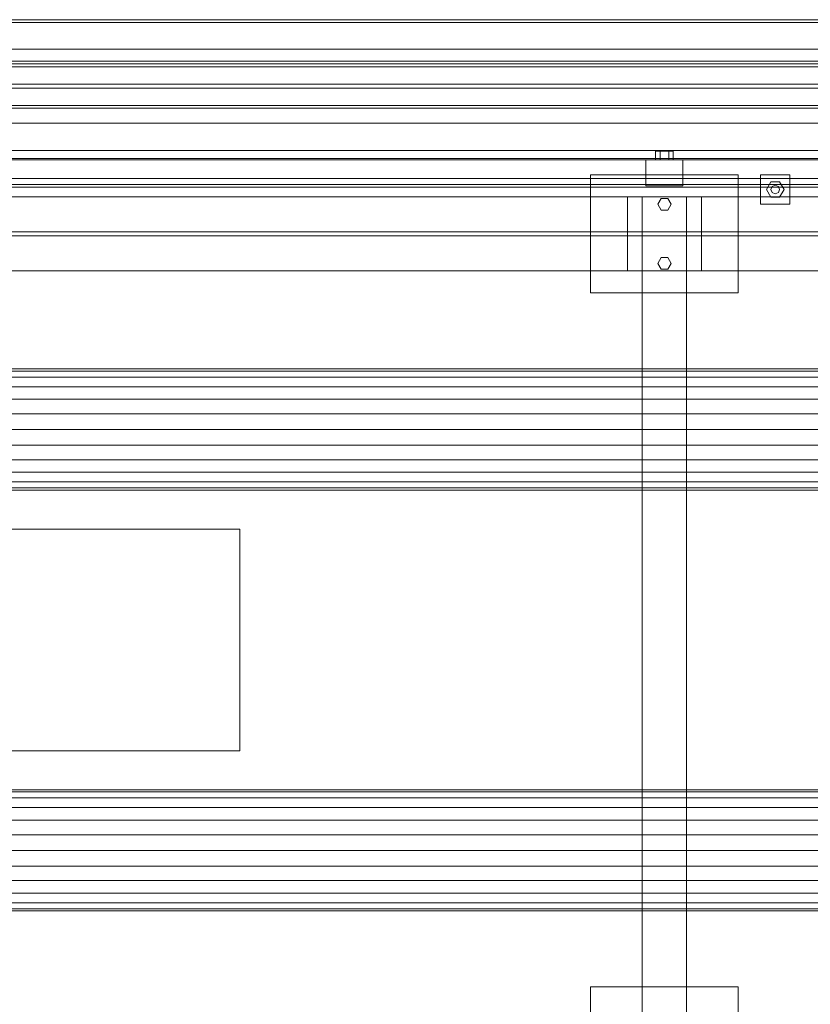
# Model space of a CAD drawing. Header units: millimetres. Extents: x -4395 to 65662, y -65530 to 6847.
# Tile 549 of 656: x 10485 to 11556, y -18494 to -17160. Entities that reach past the tile are written whole.
import ezdxf

# ---------------------------------------------------------------- set-up
doc = ezdxf.new("R2010")
doc.units = ezdxf.units.MM
doc.layers.add('superior_C01-mix', color=7, linetype='Continuous', lineweight=0)
doc.layers.add('superior_mezcladora', color=7, linetype='Continuous', lineweight=0)

msp = doc.modelspace()

# ---------------------------------------------------------------- linework, layer by layer
at = {"layer": 'superior_C01-mix'}
for p, q in [((10628.931, -17850), (10228.931, -17850)), ((10783.381, -17850), (10383.381, -17850)), ((10783.381, -17850), (10628.931, -17850)), ((10783.381, -18150), (10783.381, -17850)), ((10228.931, -18150), (10628.931, -18150)), ((10383.381, -18150), (10783.381, -18150)), ((10628.931, -18150), (10783.381, -18150))]:
    msp.add_line(p, q, dxfattribs=at)
at = {"layer": 'superior_mezcladora'}
for p, q in [((11863.637, -17160), (9796.97, -17160)), ((9798.492, -17160), (11865.158, -17160)), ((11884.938, -17160), (9818.271, -17160)), ((9819.793, -17160), (11886.459, -17160)), ((9798.492, -17164), (11865.158, -17164)), ((11884.938, -17164), (9818.271, -17164)), ((9808.381, -17200), (16008.381, -17200)), ((11863.637, -17220), (9796.97, -17220)), ((11865.158, -17216), (9798.492, -17216)), ((9798.492, -17220), (11865.158, -17220)), ((9798.492, -17224), (11865.158, -17224)), ((9818.271, -17216), (11884.938, -17216)), ((11884.938, -17220), (9818.271, -17220)), ((11884.938, -17224), (9818.271, -17224)), ((9819.793, -17220), (11886.459, -17220)), ((9808.381, -17247.2), (16008.381, -17247.2)), ((16008.381, -17252.8), (9808.381, -17252.8)), ((9796.97, -17280), (11863.637, -17280)), ((11865.158, -17276), (9798.492, -17276)), ((11865.158, -17280), (9798.492, -17280)), ((9818.271, -17276), (11884.938, -17276)), ((9818.271, -17280), (11884.938, -17280)), ((11886.459, -17280), (9819.793, -17280)), ((16008.381, -17300), (9808.381, -17300)), ((9808.381, -17337), (16008.381, -17337)), ((9808.381, -17348), (16008.381, -17348)), ((11352.381, -17338), (11346.381, -17338)), ((11346.381, -17350), (11346.381, -17338)), ((11364.381, -17338), (11352.381, -17338)), ((11352.381, -17350), (11352.381, -17338)), ((11370.381, -17338), (11364.381, -17338)), ((11364.381, -17350), (11364.381, -17338)), ((11370.381, -17338), (11370.381, -17350)), ((9808.381, -17350), (16008.381, -17350)), ((11333.381, -17385), (11333.381, -17350)), ((11333.381, -17350), (11383.381, -17350)), ((11352.381, -17350), (11346.381, -17350)), ((11364.381, -17350), (11352.381, -17350)), ((11364.381, -17350), (11370.381, -17350)), ((11383.381, -17350), (11383.381, -17385)), ((16008.381, -17375), (9808.381, -17375)), ((9833.381, -17375), (15408.381, -17375)), ((11258.381, -17530), (11258.381, -17370)), ((11258.381, -17370), (11458.381, -17370)), ((11458.381, -17370), (11458.381, -17530)), ((11488.381, -17410), (11488.381, -17370)), ((11488.381, -17370), (11528.381, -17370)), ((11528.381, -17370), (11528.381, -17410)), ((16008.381, -17383), (9808.381, -17383)), ((16008.381, -17387), (9808.381, -17387)), ((11383.381, -17385), (11333.381, -17385)), ((11496.381, -17390), (11502.381, -17379.608)), ((11502.381, -17379.608), (11514.381, -17379.608)), ((11502.381, -17390), (11504.139, -17385.757)), ((11504.139, -17385.757), (11508.381, -17384)), ((11508.381, -17384), (11512.624, -17385.757)), ((11512.624, -17385.757), (11514.381, -17390)), ((11514.381, -17379.608), (11520.381, -17390)), ((9733.381, -17400), (16053.381, -17400)), ((11308.381, -17500), (11308.381, -17400)), ((11308.381, -17400), (11408.381, -17400)), ((11328.381, -18600), (11328.381, -17400)), ((11328.381, -17400), (11388.381, -17400)), ((11388.381, -17400), (11388.381, -18600)), ((11408.381, -17400), (11408.381, -17500)), ((11502.381, -17400.392), (11496.381, -17390)), ((11504.139, -17394.243), (11502.381, -17390)), ((11514.381, -17400.392), (11502.381, -17400.392)), ((11508.381, -17396), (11504.139, -17394.243)), ((11512.624, -17394.243), (11508.381, -17396)), ((11514.381, -17390), (11512.624, -17394.243)), ((11520.381, -17390), (11514.381, -17400.392)), ((11349.381, -17410), (11353.881, -17402.206)), ((11353.881, -17417.794), (11349.381, -17410)), ((11353.881, -17402.206), (11362.881, -17402.206)), ((11362.881, -17402.206), (11367.381, -17410)), ((11367.381, -17410), (11362.881, -17417.794)), ((11528.381, -17410), (11488.381, -17410)), ((11362.881, -17417.794), (11353.881, -17417.794)), ((9733.381, -17447.2), (16053.381, -17447.2)), ((16053.381, -17452.8), (9733.381, -17452.8)), ((11349.381, -17490), (11353.881, -17482.206)), ((11353.881, -17497.794), (11349.381, -17490)), ((11353.881, -17482.206), (11362.881, -17482.206)), ((11362.881, -17482.206), (11367.381, -17490)), ((11367.381, -17490), (11362.881, -17497.794)), ((16053.381, -17500), (9733.381, -17500)), ((11408.381, -17500), (11308.381, -17500)), ((11362.881, -17497.794), (11353.881, -17497.794)), ((11458.381, -17530), (11258.381, -17530)), ((16168.381, -17633), (9648.381, -17633)), ((9648.381, -17635.794), (16168.381, -17635.794)), ((9648.381, -17643.986), (16168.381, -17643.986)), ((9648.381, -17657.017), (16168.381, -17657.017)), ((9648.381, -17674), (16168.381, -17674)), ((9648.381, -17693.777), (16168.381, -17693.777)), ((9648.381, -17715), (16168.381, -17715)), ((9648.381, -17736.223), (16168.381, -17736.223)), ((9648.381, -17756), (16168.381, -17756)), ((9648.381, -17772.983), (16168.381, -17772.983)), ((9648.381, -17786.014), (16168.381, -17786.014)), ((9648.381, -17794.206), (16168.381, -17794.206)), ((9648.381, -17797), (16168.381, -17797)), ((16168.381, -18203), (9648.381, -18203)), ((9648.381, -18205.794), (16168.381, -18205.794)), ((9648.381, -18213.986), (16168.381, -18213.986)), ((9648.381, -18227.017), (16168.381, -18227.017)), ((9648.381, -18244), (16168.381, -18244)), ((9648.381, -18263.777), (16168.381, -18263.777)), ((9648.381, -18285), (16168.381, -18285)), ((9648.381, -18306.223), (16168.381, -18306.223)), ((9648.381, -18326), (16168.381, -18326)), ((9648.381, -18342.983), (16168.381, -18342.983)), ((9648.381, -18356.014), (16168.381, -18356.014)), ((9648.381, -18364.206), (16168.381, -18364.206)), ((9648.381, -18367), (16168.381, -18367)), ((11258.381, -18630), (11258.381, -18470)), ((11258.381, -18470), (11458.381, -18470)), ((11458.381, -18470), (11458.381, -18630))]:
    msp.add_line(p, q, dxfattribs=at)

doc.saveas('drawing.dxf')
